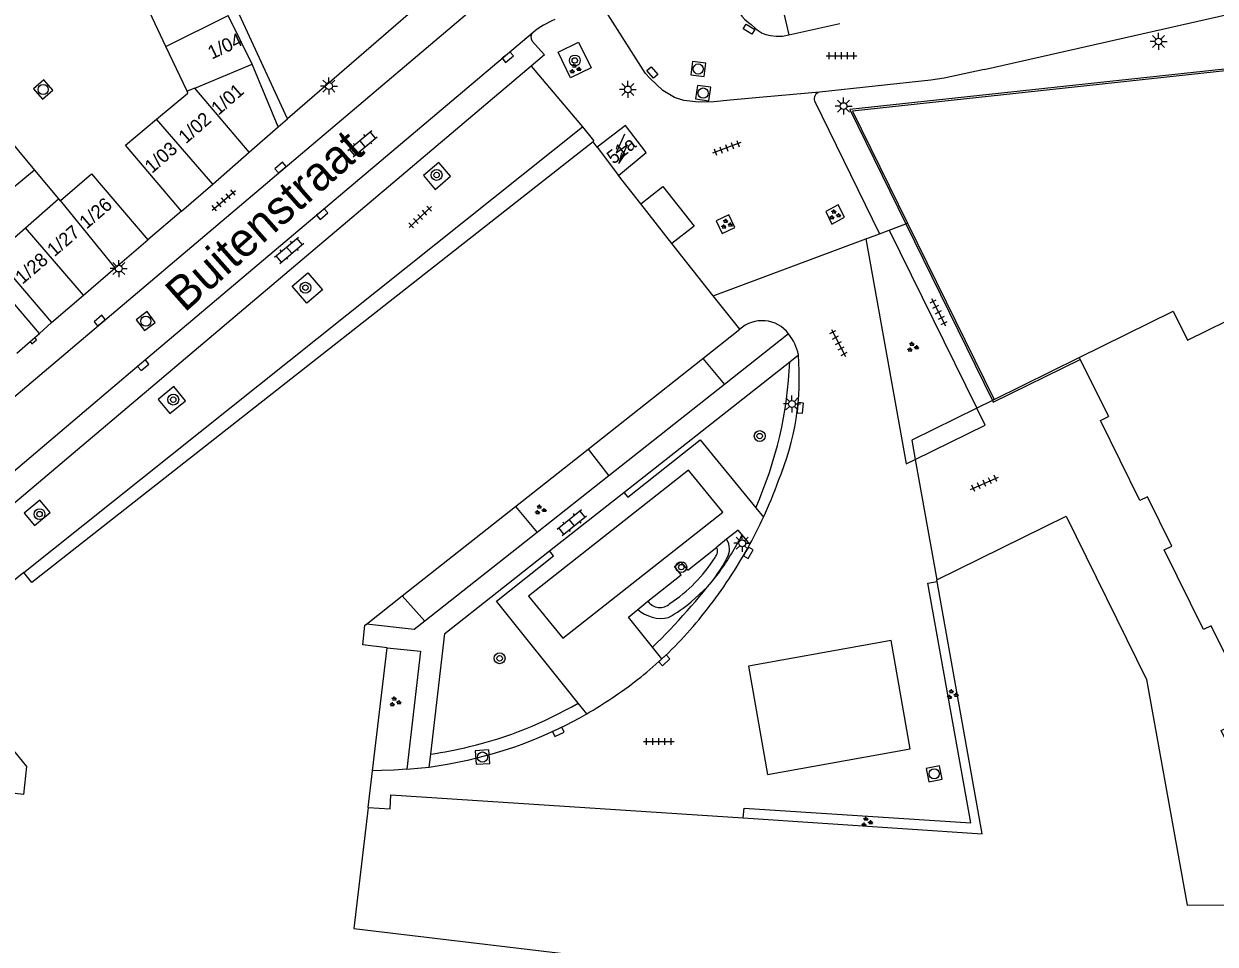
# Model space of a CAD drawing. Extents: x 132998 to 136004, y 396998 to 398512.
# Drawn here: x 134026 to 134113.7, y 397282 to 397349.8 of the extents above; entities that cross this region are included whole.
import ezdxf

# ---------------------------------------------------------------- set-up
doc = ezdxf.new("R2010")
doc.units = 0
for name, color, linetype in [('gg-afsc-erfafscheiding', 7, 'Continuous'), ('gg-afsc-hekwerk', 7, 'Continuous'), ('gg-anno-huisnummerreeks BGT', 7, 'Continuous'), ('gg-anno-openbare ruimte label', 7, 'Continuous'), ('gg-bbg-bijgebouw', 7, 'Continuous'), ('gg-bbg-gedigitaliseerde bebouwing', 7, 'Continuous'), ('gg-bbg-gedigitaliseerde bijgebouw', 7, 'Continuous'), ('gg-bbg-hoofdgebouw', 7, 'Continuous'), ('gg-bbg-overig bouwwerk', 7, 'Continuous'), ('gg-bbg-toegangstrap', 7, 'Continuous'), ('gg-bbg-tussenscheiding', 7, 'Continuous'), ('gg-knt-verharding', 7, 'Continuous'), ('gg-knt-verharding nz', 7, 'Continuous'), ('gt-grn-groengrens', 7, 'Continuous'), ('gt-grn-vlakafsluiter', 7, 'Continuous'), ('gt-grn-weggrens', 7, 'Continuous'), ('gt-symb-boom', 7, 'Continuous'), ('gt-symb-groenvak', 7, 'Continuous'), ('gt-symb-klinker verharding', 7, 'Continuous'), ('gt-symb-kolk', 7, 'Continuous'), ('gt-symb-kolk center center', 7, 'Continuous'), ('gt-symb-lichtmast', 7, 'Continuous'), ('gt-symb-rioolschacht', 7, 'Continuous'), ('gt-symb-tegel verharding', 7, 'Continuous'), ('gt-symb-trafo symbool', 7, 'Continuous')]:
    doc.layers.add(name, color=color, linetype=linetype)

# ---------------------------------------------------------------- blocks, each defined once
blk = doc.blocks.new('gt0-RS')
at = {"layer": 'gt-symb-rioolschacht'}
blk.add_lwpolyline([(-0.5, -0.5), (0.5, -0.5), (0.5, 0.5), (-0.5, 0.5)], close=True, dxfattribs=at)
blk.add_circle((0, 0), 0.375, dxfattribs=at)
blk = doc.blocks.new('gt0-TEG1')
at = {"layer": 'gt-symb-tegel verharding'}
for p, q in [((-1.125, 0), (1.125, 0)), ((-0.9, -0.25), (-0.9, 0.25)), ((-0.45, -0.25), (-0.45, 0.25)), ((0, -0.25), (0, 0.25)), ((0.45, -0.25), (0.45, 0.25)), ((0.9, -0.25), (0.9, 0.25))]:
    blk.add_line(p, q, dxfattribs=at)
blk = doc.blocks.new('gt0-KOLKCC')
at = {"layer": 'gt-symb-kolk center center'}
blk.add_lwpolyline([(-0.375, 0.2), (0.375, 0.2), (0.375, -0.2), (-0.375, -0.2)], close=True, dxfattribs=at)
blk = doc.blocks.new('gt0-GRVAK')
at = {"layer": 'gt-symb-groenvak'}
for p, q in [((-0.11, 0.189), (-0.228, 0.24)), ((-0.182, 0.153), (0.088, 0.153)), ((-0.091, 0.211), (-0.156, 0.322)), ((-0.047, 0.214), (-0.047, 0.393)), ((-0.004, 0.211), (0.061, 0.322)), ((0.015, 0.189), (0.133, 0.24)), ((0.262, -0.052), (0.197, 0.059)), ((0.305, -0.049), (0.305, 0.13)), ((0.349, -0.052), (0.414, 0.059)), ((-0.245, -0.228), (-0.363, -0.177)), ((-0.318, -0.264), (-0.047, -0.264)), ((-0.226, -0.206), (-0.291, -0.095)), ((-0.183, -0.203), (-0.183, -0.024)), ((-0.139, -0.206), (-0.074, -0.095)), ((-0.12, -0.228), (-0.002, -0.177)), ((0.243, -0.074), (0.125, -0.023)), ((0.17, -0.11), (0.441, -0.11)), ((0.368, -0.074), (0.486, -0.023))]:
    blk.add_line(p, q, dxfattribs=at)
blk = doc.blocks.new('gt0-LMAST')
at = {"layer": 'gt-symb-lichtmast'}
for p, q in [((-0.182, 0.173), (-0.447, 0.438)), ((-0.005, 0.246), (-0.005, 0.621)), ((0.172, 0.173), (0.437, 0.438)), ((-0.255, -0.004), (-0.63, -0.004)), ((-0.182, -0.181), (-0.447, -0.446)), ((-0.005, -0.254), (-0.005, -0.629)), ((0.437, -0.446), (0.172, -0.181)), ((0.245, -0.004), (0.62, -0.004))]:
    blk.add_line(p, q, dxfattribs=at)
blk.add_circle((-0.005, -0.004), 0.25, dxfattribs=at)
blk = doc.blocks.new('gt0-BOOM')
at = {"layer": 'gt-symb-boom'}
for radius in [0.4, 0.2]:
    blk.add_circle((0, 0), radius, dxfattribs=at)
blk = doc.blocks.new('gt0-KOLK')
at = {"layer": 'gt-symb-kolk'}
blk.add_lwpolyline([(0, 0), (0.375, 0), (0.375, 0.4), (-0.375, 0.4), (-0.375, 0), (0, 0)], dxfattribs=at)
blk = doc.blocks.new('gt0-HSP')
at = {"layer": 'gt-symb-trafo symbool'}
for points in [[(0.771, 0.746), (-0.529, -0.004), (0.471, -0.004), (-0.829, -0.754)], [(-0.217, -0.24), (-0.829, -0.754), (-0.077, -0.48)]]:
    blk.add_lwpolyline(points, dxfattribs=at)
blk = doc.blocks.new('gt0-KL1')
at = {"layer": 'gt-symb-klinker verharding'}
for p, q in [((-1.15, 0.3), (1.15, 0.3)), ((-1, -0.3), (-1, 0.3)), ((-0.5, 0.3), (-0.5, 0.45)), ((0, -0.3), (0, 0.3)), ((0.5, 0.3), (0.5, 0.45)), ((1, -0.3), (1, 0.3)), ((-1.15, -0.3), (1.15, -0.3)), ((-0.5, -0.45), (-0.5, -0.3)), ((0.5, -0.45), (0.5, -0.3))]:
    blk.add_line(p, q, dxfattribs=at)

msp = doc.modelspace()

# ---------------------------------------------------------------- linework, layer by layer
at = {"layer": 'gg-afsc-erfafscheiding'}
for p, q in [((134097.306, 397322.079), (134096.16, 397321.514)), ((134097.44, 397322.145), (134097.306, 397322.079)), ((134091.623, 397317.727), (134093.214, 397308.854))]:
    msp.add_line(p, q, dxfattribs=at)
msp.add_lwpolyline([(134096.16, 397321.514), (134091.367, 397319.153), (134091.623, 397317.727)], dxfattribs=at)
at = {"layer": 'gg-afsc-hekwerk'}
for p, q in [((134089.705, 397334.62), (134090.939, 397335.08)), ((134090.939, 397335.08), (134091.065, 397335.127)), ((134076.753, 397329.788), (134087.998, 397333.983)), ((134087.998, 397333.983), (134088.145, 397334.038)), ((134088.145, 397334.038), (134088.996, 397334.355)), ((134088.996, 397334.355), (134089.705, 397334.62))]:
    msp.add_line(p, q, dxfattribs=at)
at = {"layer": 'gg-bbg-bijgebouw'}
for p, q in [((134036.435, 397348.15), (134035.249, 397350.663)), ((134037.99, 397344.857), (134036.435, 397348.15)), ((134042.573, 397340.369), (134044.7, 397342.23)), ((134024.995, 397341.164), (134026.753, 397339.048)), ((134039.887, 397338.02), (134042.573, 397340.369)), ((134026.753, 397339.048), (134028.523, 397336.917)), ((134037.589, 397336.01), (134039.887, 397338.02)), ((134032.707, 397331.856), (134035.101, 397333.915)), ((134030.361, 397329.839), (134032.707, 397331.856)), ((134028.004, 397327.811), (134030.361, 397329.839))]:
    msp.add_line(p, q, dxfattribs=at)
for points in [[(134035.752, 397342.787), (134038.059, 397344.711), (134037.99, 397344.857)], [(134037.589, 397336.01), (134033.472, 397340.885), (134035.752, 397342.787)], [(134028.667, 397336.802), (134030.967, 397338.763), (134035.101, 397333.915)], [(134028.523, 397336.917), (134028.639, 397336.778), (134028.667, 397336.802)]]:
    msp.add_lwpolyline(points, dxfattribs=at)
at = {"layer": 'gg-bbg-gedigitaliseerde bebouwing'}
msp.add_line((134027.117, 397327), (134021.477, 397333.577), dxfattribs=at)
msp.add_lwpolyline([(134045.38, 397342.82), (134038.463, 397357.861), (134041.905, 397359.515)], dxfattribs=at)
at = {"layer": 'gg-bbg-gedigitaliseerde bijgebouw'}
for p, q in [((134042.8, 397346.86), (134041.033, 397350.428)), ((134044.7, 397342.23), (134042.8, 397346.86)), ((134023.775, 397332.769), (134028.004, 397327.811))]:
    msp.add_line(p, q, dxfattribs=at)
at = {"layer": 'gg-bbg-hoofdgebouw'}
for p, q in [((134068.2, 397340.73), (134067.91, 397341.12)), ((134071.411, 397336.558), (134069.76, 397338.65)), ((134073.708, 397333.647), (134071.411, 397336.558)), ((134091.065, 397335.127), (134097.44, 397322.145)), ((134076.753, 397329.788), (134073.708, 397333.647)), ((134078.7, 397327.32), (134076.753, 397329.788)), ((134026.775, 397326.707), (134027.117, 397327)), ((134075.981, 397325.172), (134078.7, 397327.32)), ((134025.446, 397325.569), (134026.434, 397326.414)), ((134026.434, 397326.414), (134026.775, 397326.707)), ((134067.529, 397318.492), (134075.981, 397325.172)), ((134097.44, 397322.145), (134103.71, 397325.234)), ((134103.71, 397325.234), (134103.775, 397325.103)), ((134103.775, 397325.103), (134105.85, 397320.89)), ((134062.189, 397314.273), (134067.529, 397318.492)), ((134053.847, 397307.681), (134062.189, 397314.273)), ((134025.98, 397309.39), (134022.309, 397306.464)), ((134093.235, 397308.735), (134093.214, 397308.854)), ((134051.205, 397305.593), (134053.847, 397307.681)), ((134051.662, 397294.792), (134052.74, 397303.86)), ((134051.341, 397292.091), (134051.662, 397294.792))]:
    msp.add_line(p, q, dxfattribs=at)
for points in [[(134064.77, 397357.78), (134057.26, 397351.76), (134056.64, 397352.58), (134045.38, 397342.82)], [(134141.267, 397349.243), (134087.009, 397343.387), (134091.065, 397335.127)], [(134069.76, 397338.65), (134071.8, 397340.34), (134070.28, 397342.34), (134068.2, 397340.73)], [(134067.91, 397341.12), (134026.56, 397308.66), (134025.98, 397309.39)], [(134121.086, 397276.209), (134124.48, 397277.88), (134123.12, 397280.68), (134123.7, 397280.97), (134121.93, 397284.57), (134121.35, 397284.29), (134118.45, 397290.18), (134119.01, 397290.48), (134116.95, 397294.7), (134115.92, 397294.2), (134114.16, 397297.77), (134116.04, 397298.7), (134114.63, 397301.57), (134115.21, 397301.86), (134113.43, 397305.47), (134112.85, 397305.2), (134109.95, 397311.08), (134110.53, 397311.35), (134108.74, 397314.97), (134108.17, 397314.71), (134105.27, 397320.59), (134105.85, 397320.89)], [(134093.214, 397308.854), (134102.732, 397313.559), (134108.662, 397301.516), (134111.657, 397284.905), (134116.829, 397284.91), (134121.086, 397276.209)], [(134078.966, 397291.315), (134096.567, 397290.158), (134093.235, 397308.735)], [(134052.74, 397303.86), (134050.94, 397304.06), (134051.1, 397305.51), (134051.205, 397305.593)], [(134022.611, 397298.406), (134024.32, 397296.24), (134024.9, 397296.69), (134026.16, 397295.1), (134025.94, 397293.05), (134024.49, 397293.21)], [(134051.341, 397292.091), (134052.946, 397292.002), (134053.013, 397293.02), (134078.966, 397291.315)]]:
    msp.add_lwpolyline(points, dxfattribs=at)
at = {"layer": 'gg-bbg-overig bouwwerk'}
msp.add_lwpolyline([(134080.744, 397294.527), (134091.262, 397296.415), (134089.864, 397304.379), (134079.345, 397302.492), (134080.744, 397294.527)], dxfattribs=at)
at = {"layer": 'gg-bbg-toegangstrap'}
msp.add_lwpolyline([(134071.411, 397336.558), (134073.041, 397337.837), (134075.351, 397334.911), (134073.708, 397333.647)], dxfattribs=at)
at = {"layer": 'gg-bbg-tussenscheiding'}
for p, q in [((134036.435, 397348.15), (134041.033, 397350.428)), ((134038.563, 397345.086), (134042.8, 397346.86)), ((134038.563, 397345.086), (134037.99, 397344.857)), ((134042.573, 397340.369), (134038.563, 397345.086)), ((134039.887, 397338.02), (134035.752, 397342.787)), ((134068.2, 397340.73), (134069.76, 397338.65)), ((134026.753, 397339.048), (134022.234, 397335.304)), ((134026.092, 397334.794), (134028.523, 397336.917)), ((134032.707, 397331.856), (134028.667, 397336.802)), ((134023.775, 397332.769), (134026.092, 397334.794)), ((134030.361, 397329.839), (134026.092, 397334.794))]:
    msp.add_line(p, q, dxfattribs=at)
for points in [[(134103.71, 397325.234), (134110.628, 397328.642), (134111.678, 397326.512), (134116.033, 397328.657)], [(134051.341, 397292.091), (134050.28, 397283.17), (134093.9, 397277.98), (134093.197, 397272.148)]]:
    msp.add_lwpolyline(points, dxfattribs=at)
at = {"layer": 'gg-knt-verharding'}
for p, q in [((134081.041, 397354.585), (134082.314, 397349.009)), ((134082.314, 397349.009), (134086.079, 397349.855)), ((134063.328, 397346.711), (134019.666, 397309.78)), ((134084.212, 397344.15), (134088.996, 397334.355)), ((134025.98, 397309.39), (134067.11, 397342.24)), ((134037.589, 397336.01), (134035.101, 397333.915)), ((134090.939, 397335.08), (134097.306, 397322.079)), ((134089.705, 397334.62), (134096.16, 397321.514)), ((134082.299, 397326.99), (134077.57, 397323.253)), ((134082.384, 397324.931), (134083.022, 397325.434)), ((134070.171, 397315.299), (134082.384, 397324.931)), ((134077.57, 397323.253), (134069.067, 397316.533)), ((134069.067, 397316.533), (134063.782, 397312.357)), ((134079.877, 397314.175), (134080.448, 397313.475)), ((134063.782, 397312.357), (134055.503, 397305.814)), ((134079.451, 397311.487), (134078.89, 397312.171)), ((134076.304, 397308.315), (134075.125, 397307.233)), ((134072.957, 397303.03), (134072.272, 397303.888)), ((134067.431, 397298.991), (134066.8, 397299.781)), ((134055.827, 397295.07), (134055.937, 397296.008))]:
    msp.add_line(p, q, dxfattribs=at)
for points in [[(134096.702, 397346.451), (134137.956, 397355.816), (134162.04, 397361.259), (134164.009, 397361.617), (134165.997, 397361.891), (134166.992, 397361.968), (134185.134, 397362.614)], [(134015.771, 397314.345), (134018.337, 397316.502), (134062.169, 397353.601)], [(134139.043, 397349.138), (134086.816, 397343.5), (134090.939, 397335.08)], [(134063.409, 397348.547), (134064.316, 397347.547), (134063.328, 397346.711)], [(134065.316, 397347.741), (134066.836, 397348.466), (134067.755, 397346.578), (134066.234, 397345.853), (134065.316, 397347.741)], [(134096.702, 397346.451), (134093.756, 397345.817), (134092.782, 397345.661), (134084.567, 397344.786)], [(134067.11, 397342.24), (134067.93, 397341.23), (134067.91, 397341.12)], [(134055.402, 397338.642), (134056.262, 397337.621), (134057.409, 397338.594), (134056.549, 397339.615), (134055.402, 397338.642)], [(134078.351, 397334.811), (134077.896, 397335.738), (134076.956, 397335.301), (134077.41, 397334.364), (134078.351, 397334.811)], [(134085.034, 397335.986), (134085.495, 397335.064), (134086.415, 397335.567), (134085.955, 397336.491), (134085.034, 397335.986)], [(134087.998, 397333.983), (134090.958, 397317.403), (134091.623, 397317.727)], [(134045.744, 397330.488), (134046.899, 397331.467), (134047.97, 397330.214), (134046.815, 397329.235), (134045.744, 397330.488)], [(134026.434, 397326.414), (134026.571, 397326.255), (134026.912, 397326.547), (134026.775, 397326.707)], [(134097.306, 397322.079), (134097.365, 397321.959), (134103.775, 397325.103)], [(134035.871, 397322.141), (134036.73, 397321.102), (134037.868, 397322.052), (134037.009, 397323.091), (134035.871, 397322.141)], [(134091.623, 397317.727), (134096.785, 397320.246), (134096.16, 397321.514)], [(134070.171, 397315.299), (134070.463, 397314.96), (134075.793, 397319.177), (134079.877, 397314.175)], [(134025.994, 397313.769), (134026.76, 397312.853), (134027.907, 397313.821), (134027.142, 397314.737), (134025.994, 397313.769)], [(134078.89, 397312.171), (134078.597, 397312.529), (134077.726, 397311.844)], [(134071.931, 397307.286), (134074.394, 397309.22), (134073.901, 397309.844), (134074.349, 397310.195), (134074.87, 397309.571), (134077.004, 397311.278)], [(134055.937, 397296.008), (134056.983, 397304.899), (134064.7, 397310.985)], [(134066.8, 397299.781), (134060.797, 397307.293), (134064.98, 397310.631), (134064.7, 397310.985)], [(134078.966, 397291.315), (134079.02, 397292.042), (134095.712, 397290.957), (134092.545, 397308.607), (134093.235, 397308.735)], [(134072.272, 397303.888), (134070.506, 397306.099), (134071.196, 397306.68)], [(134055.503, 397305.814), (134054.72, 397305.195), (134051.205, 397305.593)], [(134052.74, 397303.86), (134055.197, 397303.596), (134054.171, 397294.902)], [(134055.827, 397295.07), (134057.308, 397295.302), (134058.775, 397295.609)], [(134054.171, 397294.902), (134053.24, 397294.848), (134052.308, 397294.825), (134051.662, 397294.792)], [(134054.171, 397294.902), (134055, 397294.974), (134055.827, 397295.07)]]:
    msp.add_lwpolyline(points, dxfattribs=at)
for centre, radius, start, end in [((134068.488, 397342.623), 8.261, 114.40714, 127.33013), ((134063.787, 397348.833), 0.474, 130.68973, 217.09808), ((134084.682, 397344.305), 0.495, 103.46699, 198.19459), ((134080.347, 397325.49), 2.462, 37.53022, 131.99194), ((134079.317, 397324.659), 3.785, 11.82132, 38.02284), ((134063.483, 397323.785), 19.608, 337.16715, 4.82468), ((134049.72, 397327.646), 33.839, 335.24177, 340.18587), ((134049.816, 397327.593), 33.729, 331.47652, 335.25512), ((134049.712, 397327.648), 33.847, 322.40493, 331.47916), ((134076.319, 397310.991), 0.742, 319.99801, 22.73515), ((134076.651, 397311.121), 1.296, 329.06014, 33.90917), ((134067.253, 397316.624), 11.409, 303.53719, 327.62026), ((134068.081, 397315.484), 10.909, 318.91713, 332.54901), ((134072.815, 397307.878), 1.064, 213.79982, 314.11609), ((134053.375, 397324.251), 28.876, 312.69982, 323.3114), ((134067.606, 397316.341), 11.811, 299.72877, 309.53955), ((134072.894, 397308.533), 2.513, 227.49781, 283.08972), ((134053.327, 397324.303), 28.946, 303.44288, 312.70075), ((134052.087, 397325.531), 30.656, 300.03381, 304.11063), ((134052.05, 397325.59), 30.726, 282.64295, 300.03938)]:
    msp.add_arc(centre, radius, start, end, dxfattribs=at)
at = {"layer": 'gg-knt-verharding nz'}
for p, q in [((134077.726, 397311.844), (134077.004, 397311.278)), ((134071.196, 397306.68), (134071.931, 397307.286))]:
    msp.add_line(p, q, dxfattribs=at)
for points in [[(134063.478, 397349.192), (134034.642, 397324.82), (134021.276, 397313.492), (134018.486, 397311.163)], [(134077.452, 397313.838), (134074.93, 397316.942), (134063.145, 397307.662), (134065.668, 397304.559), (134077.452, 397313.838)]]:
    msp.add_lwpolyline(points, dxfattribs=at)
at = {"layer": 'gt-grn-groengrens'}
for p, q in [((134075.981, 397325.172), (134077.57, 397323.253)), ((134067.529, 397318.492), (134069.067, 397316.533)), ((134062.189, 397314.273), (134063.782, 397312.357)), ((134053.847, 397307.681), (134055.503, 397305.814))]:
    msp.add_line(p, q, dxfattribs=at)
for centre, radius, start, end in [((134053.164, 397326.071), 29.243, 335.9947, 357.76487), ((134053.313, 397325.979), 29.066, 325.28758, 331.63732), ((134031.687, 397345.007), 57.775, 314.62544, 321.98689), ((134051.849, 397325.479), 29.731, 283.5186, 300.19036), ((134047.482, 397346.458), 51.154, 279.51429, 282.78201)]:
    msp.add_arc(centre, radius, start, end, dxfattribs=at)
at = {"layer": 'gt-grn-vlakafsluiter'}
msp.add_line((134027.117, 397327), (134028.004, 397327.811), dxfattribs=at)
at = {"layer": 'gt-grn-weggrens'}
for p, q in [((134063.328, 397346.711), (134067.11, 397342.24)), ((134044.7, 397342.23), (134045.38, 397342.82)), ((134064.7, 397310.985), (134070.171, 397315.299))]:
    msp.add_line(p, q, dxfattribs=at)
for points in [[(134077.448, 397354.116), (134078.687, 397350.652), (134078.864, 397350.384), (134079.064, 397350.171), (134079.352, 397349.922), (134079.531, 397349.767), (134079.807, 397349.529), (134079.975, 397349.384), (134080.348, 397349.138), (134080.623, 397349.03), (134080.967, 397348.958), (134081.393, 397348.919), (134081.855, 397348.912), (134082.314, 397349.009)], [(134084.567, 397344.786), (134080.415, 397344.412), (134077.999, 397344.194), (134076.789, 397344.085), (134075.652, 397344.053), (134074.573, 397344.166), (134073.901, 397344.386), (134073.039, 397344.918), (134072.076, 397345.812), (134071.748, 397346.171), (134068.502, 397351.286)]]:
    msp.add_lwpolyline(points, dxfattribs=at)

# ---------------------------------------------------------------- block references
at = {"layer": 'gt-symb-boom'}
for p in [(134066.555, 397347.119), (134056.375, 397338.686), (134046.713, 397330.383), (134036.979, 397322.136), (134080.171, 397319.452), (134027.127, 397313.698), (134074.399, 397309.797), (134061.018, 397303.078)]:
    msp.add_blockref('gt0-BOOM', p, dxfattribs=at)
at = {"layer": 'gt-symb-groenvak'}
for p in [(134066.56, 397346.51), (134085.689, 397335.747), (134077.715, 397335.06), (134091.429, 397326.006), (134063.998, 397314.018), (134094.345, 397300.411), (134053.307, 397299.871), (134088.045, 397291.015)]:
    msp.add_blockref('gt0-GRVAK', p, dxfattribs=at)
at = {"layer": 'gt-symb-klinker verharding'}
for p, rotation in [((134050.919, 397340.993), 40.01095772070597), ((134045.519, 397333.145), 40.01095772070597), ((134066.338, 397313.082), 38.74927691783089)]:
    msp.add_blockref('gt0-KL1', p, dxfattribs=dict(at, rotation=rotation))
at = {"layer": 'gt-symb-kolk'}
for p, rotation in [((134061.486, 397347.52), -139.98904228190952), ((134045.004, 397339.074), 40.25318526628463), ((134047.818, 397335.957), -139.74681473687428), ((134031.685, 397327.805), 40.25318526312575), ((134034.642, 397324.82), -139.7838186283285), ((134082.963, 397321.544), -96.54909157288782), ((134079.154, 397310.952), -119.53878226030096), ((134073.009, 397303.078), -137.14809157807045), ((134065.25, 397297.844), -154.53665493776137)]:
    msp.add_blockref('gt0-KOLK', p, dxfattribs=dict(at, rotation=rotation))
at = {"layer": 'gt-symb-kolk center center'}
for p, rotation in [((134079.377, 397349.419), 148.32868147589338), ((134072.265, 397346.231), -48.932643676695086)]:
    msp.add_blockref('gt0-KOLKCC', p, dxfattribs=dict(at, rotation=rotation))
at = {"layer": 'gt-symb-lichtmast'}
for p in [(134109.552, 397348.525), (134048.451, 397345.242), (134070.465, 397344.993), (134086.352, 397343.763), (134032.97, 397331.792), (134082.551, 397321.818), (134078.889, 397311.557)]:
    msp.add_blockref('gt0-LMAST', p, dxfattribs=at)
at = {"layer": 'gt-symb-rioolschacht'}
for p, rotation in [((134075.647, 397346.493), -7.181878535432), ((134027.4, 397344.987), 40.70074480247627), ((134076.001, 397344.719), -98.27589282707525), ((134034.956, 397327.918), 37.23665897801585), ((134059.753, 397295.804), -86.33074590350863), ((134093.029, 397294.565), 101.65840162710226)]:
    msp.add_blockref('gt0-RS', p, dxfattribs=dict(at, rotation=rotation))
at = {"layer": 'gt-symb-tegel verharding'}
for p in [(134086.197, 397347.472), (134072.746, 397296.955)]:
    msp.add_blockref('gt0-TEG1', p, dxfattribs=at)
for p, rotation in [((134077.739, 397340.685), -159.51770311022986), ((134040.696, 397336.817), 40.09168080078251), ((134055.167, 397335.593), 43.13672088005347), ((134093.351, 397328.577), -62.794083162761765), ((134085.971, 397326.309), -62.79408316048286), ((134096.724, 397315.968), 24.38706671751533)]:
    msp.add_blockref('gt0-TEG1', p, dxfattribs=dict(at, rotation=rotation))
at = {"layer": 'gt-symb-trafo symbool', "rotation": 36.09056723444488}
msp.add_blockref('gt0-HSP', (134070.018, 397340.635), dxfattribs=at)

# ---------------------------------------------------------------- texts
at = {"layer": 'gg-anno-huisnummerreeks BGT'}
for s, rotation, p in [('1/04', 25.3, (134039.815, 397347.179)), ('1/01', 41.2, (134040.309, 397343.039)), ('1/02', 41.2, (134037.903, 397340.935)), ('1/03', 41.2, (134035.411, 397338.755)), ('51a', 37.7, (134069.393, 397339.434)), ('1/26', 40.7, (134030.591, 397334.652)), ('1/27', 40.7, (134028.221, 397332.615)), ('1/28', 40.7, (134025.869, 397330.591))]:
    msp.add_text(s, height=1, rotation=rotation, dxfattribs=at).set_placement(p)
at = {"layer": 'gg-anno-openbare ruimte label'}
msp.add_text('Buitenstraat', height=2.5, rotation=41.5, dxfattribs=at).set_placement((134037.812, 397328.505))

doc.saveas('drawing.dxf')
